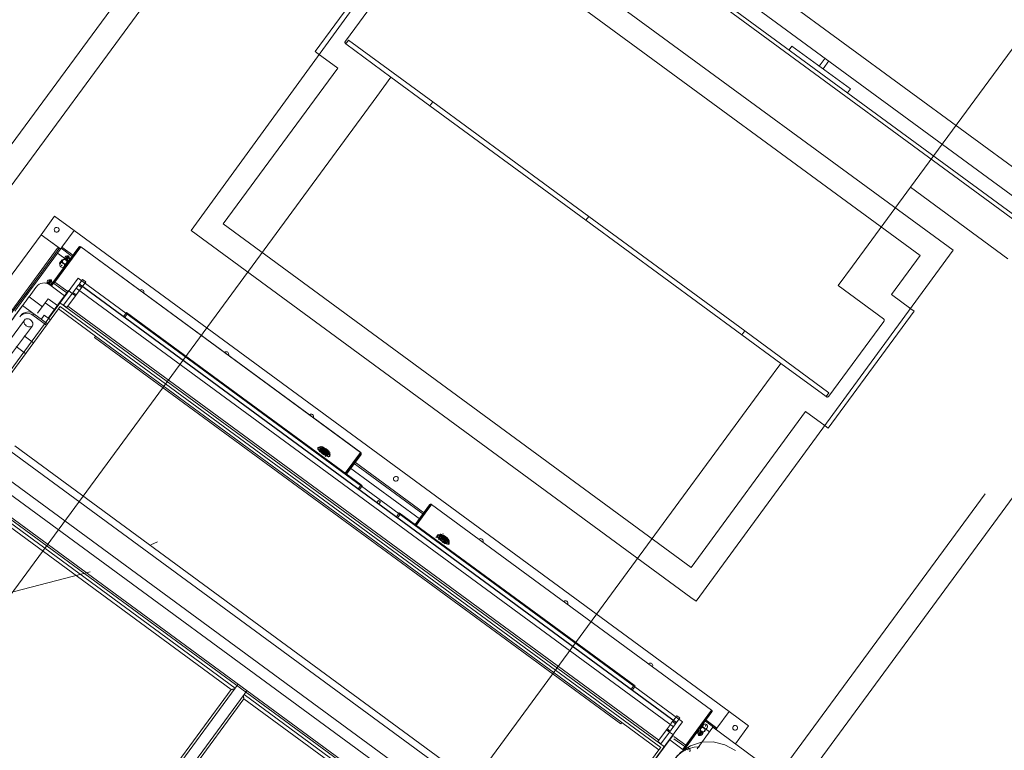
# Model space of a CAD drawing. Header units: metres. Extents: x 135583 to 135939, y 457896 to 458258.
# Tile 303 of 599: x 135798.21 to 135800.24, y 457933.34 to 457934.85. Entities that reach past the tile are written whole.
import ezdxf

# ---------------------------------------------------------------- set-up
doc = ezdxf.new("R2010")
doc.units = ezdxf.units.M
doc.linetypes.add('Hidden', pattern=[4, 2, -2])
doc.layers.add('NIEUWE INSTALLATIE', color=250, linetype='Continuous', lineweight=0)

msp = doc.modelspace()

# ---------------------------------------------------------------- linework, layer by layer
at = {"layer": 'NIEUWE INSTALLATIE'}
for p, q in [((135804.6772, 457931.3037), (135797.5223, 457936.5603)), ((135797.4937, 457936.5213), (135804.6097, 457931.2933)), ((135797.4712, 457936.4907), (135804.5565, 457931.2852)), ((135804.5677, 457931.2869), (135797.4759, 457936.4971)), ((135799.0888, 457935.1456), (135798.5612, 457934.4187)), ((135800.136, 457934.3784), (135799.0888, 457935.1456)), ((135799.8025, 457934.8003), (135799.7966, 457934.7922)), ((135799.9234, 457934.7115), (135799.8025, 457934.8003)), ((135799.8711, 457934.7754), (135799.8589, 457934.7588)), ((135799.867, 457934.7529), (135799.8791, 457934.7694)), ((135799.8589, 457934.7588), (135799.867, 457934.7529)), ((135799.9175, 457934.7034), (135799.9234, 457934.7115)), ((135798.2506, 457934.4101), (135798.2787, 457934.4483)), ((135798.2787, 457934.4483), (135798.319, 457934.4187)), ((135798.0534, 457934.1416), (135798.2506, 457934.4101)), ((135798.2909, 457934.3805), (135798.2506, 457934.4101)), ((135798.2506, 457934.4101), (135798.2861, 457934.3841)), ((135798.2937, 457934.3843), (135798.319, 457934.4187)), ((135798.319, 457934.4187), (135798.2937, 457934.3843)), ((135798.319, 457934.4187), (135799.6729, 457933.424)), ((135798.5612, 457934.4187), (135799.5939, 457933.6599)), ((135798.1377, 457934.1821), (135798.2861, 457934.3841)), ((135798.3285, 457934.3843), (135798.275, 457934.3115)), ((135798.2766, 457934.3104), (135798.3301, 457934.3832)), ((135798.3326, 457934.3849), (135798.2792, 457934.3122)), ((135798.2876, 457934.3811), (135798.2805, 457934.3714)), ((135798.2846, 457934.3719), (135798.292, 457934.3819)), ((135798.2926, 457934.3828), (135798.292, 457934.3819)), ((135798.3148, 457934.3652), (135798.292, 457934.3819)), ((135798.2937, 457934.3843), (135798.3184, 457934.3661)), ((135798.3178, 457934.3652), (135798.3308, 457934.3829)), ((135798.3301, 457934.3832), (135798.3285, 457934.3843)), ((135798.9113, 457933.9598), (135798.3326, 457934.385)), ((135798.9112, 457933.9597), (135798.3326, 457934.3849)), ((135798.2805, 457934.3714), (135798.2306, 457934.3034)), ((135798.2347, 457934.304), (135798.2846, 457934.3719)), ((135798.3096, 457934.3536), (135798.2846, 457934.3719)), ((135798.2846, 457934.3719), (135798.3096, 457934.3536)), ((135798.3056, 457934.366), (135798.3006, 457934.3593)), ((135798.3081, 457934.3664), (135798.3032, 457934.3596)), ((135798.3086, 457934.3638), (135798.3036, 457934.3571)), ((135798.3081, 457934.3664), (135798.3056, 457934.366)), ((135798.3086, 457934.3638), (135798.3081, 457934.3664)), ((135798.3147, 457934.3656), (135798.3163, 457934.3644)), ((135799.6046, 457933.6521), (135800.136, 457934.3784)), ((135798.289, 457934.3513), (135798.2939, 457934.358)), ((135798.289, 457934.3513), (135798.2916, 457934.3516)), ((135798.2894, 457934.3487), (135798.289, 457934.3513)), ((135798.2894, 457934.3487), (135798.2916, 457934.3516)), ((135798.2916, 457934.3516), (135798.2965, 457934.3584)), ((135798.2939, 457934.358), (135798.2965, 457934.3584)), ((135798.2944, 457934.3555), (135798.2939, 457934.358)), ((135798.2955, 457934.3575), (135798.2952, 457934.3571)), ((135798.3032, 457934.3596), (135798.3006, 457934.3593)), ((135798.3031, 457934.3513), (135798.3034, 457934.3517)), ((135798.3036, 457934.3571), (135798.3032, 457934.3596)), ((135798.2306, 457934.3034), (135798.2216, 457934.2912)), ((135798.2257, 457934.2816), (135798.2399, 457934.3009)), ((135798.2261, 457934.2923), (135798.2347, 457934.304)), ((135798.2409, 457934.3023), (135798.2399, 457934.3009)), ((135798.2693, 457934.3166), (135798.2644, 457934.3099)), ((135798.2669, 457934.3103), (135798.2644, 457934.3099)), ((135798.2719, 457934.317), (135798.2669, 457934.3103)), ((135798.2723, 457934.3144), (135798.2674, 457934.3077)), ((135798.2687, 457934.3063), (135798.2993, 457934.2839)), ((135798.2719, 457934.317), (135798.2693, 457934.3166)), ((135798.275, 457934.3115), (135798.2703, 457934.3051)), ((135798.2723, 457934.3144), (135798.2719, 457934.317)), ((135798.2719, 457934.3039), (135798.2766, 457934.3104)), ((135798.275, 457934.3115), (135798.2766, 457934.3104)), ((135798.2768, 457934.3094), (135798.2766, 457934.3091)), ((135798.2768, 457934.3094), (135798.3036, 457934.2897)), ((135798.2792, 457934.3122), (135798.3058, 457934.2926)), ((135798.3429, 457934.3128), (135798.3215, 457934.2836)), ((135798.3341, 457934.3007), (135798.3276, 457934.3055)), ((135799.5637, 457933.4004), (135798.3291, 457934.3075)), ((135799.5643, 457933.4013), (135798.3297, 457934.3083)), ((135798.3429, 457934.3128), (135798.3365, 457934.3176)), ((135798.2216, 457934.2912), (135798.1904, 457934.2488)), ((135798.1964, 457934.2518), (135798.2226, 457934.2876)), ((135798.2257, 457934.2816), (135798.2535, 457934.2611)), ((135798.307, 457934.2943), (135798.2888, 457934.2695)), ((135798.3151, 457934.2884), (135798.2973, 457934.2642)), ((135798.3215, 457934.2836), (135798.3037, 457934.2595)), ((135798.307, 457934.2943), (135798.3151, 457934.2884)), ((135798.3215, 457934.2836), (135798.3151, 457934.2884)), ((135798.323, 457934.2856), (135798.3165, 457934.2903)), ((135798.323, 457934.2992), (135799.5576, 457933.3921)), ((135798.1886, 457934.2311), (135798.2123, 457934.2634)), ((135798.2123, 457934.2634), (135798.2338, 457934.2476)), ((135798.2436, 457934.2476), (135798.2594, 457934.2692)), ((135798.2594, 457934.2692), (135798.2655, 457934.2775)), ((135798.2783, 457934.2553), (135798.2594, 457934.2692)), ((135798.2654, 457934.2377), (135798.2888, 457934.2695)), ((135798.2655, 457934.2775), (135798.2845, 457934.2636)), ((135798.2902, 457934.2613), (135798.2866, 457934.2564)), ((135798.2888, 457934.2695), (135799.5395, 457933.3506)), ((135798.2902, 457934.2613), (135799.5313, 457933.3495)), ((135798.2973, 457934.2642), (135798.3037, 457934.2595)), ((135798.3058, 457934.2622), (135799.5275, 457933.3646)), ((135798.2866, 457934.2564), (135798.1153, 457934.0232)), ((135798.2337, 457934.2435), (135798.2357, 457934.2462)), ((135798.2619, 457934.2228), (135798.2337, 457934.2435)), ((135798.2639, 457934.2255), (135798.2357, 457934.2462)), ((135798.251, 457934.235), (135798.2573, 457934.2436)), ((135798.2702, 457934.2341), (135798.2573, 457934.2436)), ((135798.2866, 457934.2564), (135798.3631, 457934.2001)), ((135798.427, 457934.249), (135798.4212, 457934.2411)), ((135798.4293, 457934.2471), (135798.4236, 457934.2394)), ((135798.9145, 457933.8908), (135798.427, 457934.249)), ((135798.912, 457933.8925), (135798.4293, 457934.2471)), ((135798.2165, 457934.2336), (135798.1737, 457934.1754)), ((135798.1898, 457934.1635), (135798.2327, 457934.2218)), ((135798.2352, 457934.1864), (135798.2155, 457934.2008)), ((135798.3631, 457934.2001), (135798.3611, 457934.1974)), ((135799.4512, 457933.4009), (135798.3632, 457934.2002)), ((135798.2188, 457934.1642), (135798.1992, 457934.1786)), ((135798.3611, 457934.1974), (135799.4491, 457933.3981)), ((135799.2908, 457933.0898), (135798.1142, 457933.9542)), ((135798.188, 457933.9618), (135799.276, 457933.1625)), ((135799.2843, 457933.1738), (135798.1964, 457933.9731)), ((135798.823, 457933.9698), (135798.8225, 457933.969)), ((135798.8292, 457933.9719), (135798.8236, 457933.9702)), ((135798.8276, 457933.9639), (135798.8253, 457933.9608)), ((135798.8258, 457933.9651), (135798.8272, 457933.9669)), ((135798.8368, 457933.9554), (135798.8294, 457933.9609)), ((135798.8298, 457933.9612), (135798.8308, 457933.9626)), ((135798.8305, 457933.9613), (135798.8333, 457933.9652)), ((135798.8337, 457933.9648), (135798.8308, 457933.9609)), ((135798.8312, 457933.9632), (135798.8323, 457933.9648)), ((135798.8385, 457933.9578), (135798.8312, 457933.9632)), ((135798.8323, 457933.9648), (135798.8325, 457933.9647)), ((135798.8395, 457933.9595), (135798.8325, 457933.9646)), ((135798.8333, 457933.9652), (135798.8344, 457933.9666)), ((135798.8337, 457933.9649), (135798.834, 457933.9653)), ((135798.8393, 457933.9607), (135798.8337, 457933.9648)), ((135798.834, 457933.9653), (135798.8338, 457933.965)), ((135798.834, 457933.9653), (135798.8351, 457933.9667)), ((135798.8397, 457933.9612), (135798.834, 457933.9653)), ((135798.8348, 457933.9664), (135798.8405, 457933.9623)), ((135798.8351, 457933.9667), (135798.8407, 457933.9626)), ((135798.8364, 457933.9568), (135798.8393, 457933.9607)), ((135798.8398, 457933.9605), (135798.8369, 457933.9566)), ((135798.8381, 457933.9573), (135798.837, 457933.9559)), ((135798.838, 457933.9515), (135798.8403, 457933.9546)), ((135798.8385, 457933.9578), (135798.8397, 457933.9594)), ((135798.8397, 457933.9612), (135798.8393, 457933.9607)), ((135798.8395, 457933.9609), (135798.8395, 457933.9608)), ((135798.8395, 457933.9595), (135798.8397, 457933.9594)), ((135798.8407, 457933.9626), (135798.8397, 457933.9612)), ((135798.8408, 457933.9619), (135798.8398, 457933.9605)), ((135798.8433, 457933.9551), (135798.8419, 457933.9533)), ((135798.8471, 457933.9641), (135798.8465, 457933.9645)), ((135798.8474, 457933.9527), (135798.8474, 457933.9585)), ((135798.8795, 457933.9165), (135798.9112, 457933.9597)), ((135798.9103, 457933.9569), (135798.8803, 457933.9159)), ((135798.8819, 457933.9148), (135798.912, 457933.9557)), ((135798.8961, 457933.9387), (135798.9099, 457933.9574)), ((135798.912, 457933.9557), (135798.9103, 457933.9569)), ((135799.2775, 457933.0716), (135798.1009, 457933.936)), ((135798.8294, 457933.9406), (135798.8294, 457933.9406)), ((135798.8466, 457933.9512), (135798.8472, 457933.952)), ((135799.0423, 457933.8307), (135798.8956, 457933.9385)), ((135798.8982, 457933.9369), (135798.8966, 457933.9381)), ((135798.8975, 457933.9406), (135799.0437, 457933.8332)), ((135799.0349, 457933.8207), (135798.8882, 457933.9285)), ((135798.8882, 457933.9285), (135799.0349, 457933.8207)), ((135798.652, 457933.4722), (135798.0754, 457933.8959)), ((135798.0766, 457933.903), (135799.2532, 457933.0385)), ((135799.2554, 457933.0416), (135798.0788, 457933.906)), ((135798.9063, 457933.8847), (135798.912, 457933.8925)), ((135798.6438, 457933.4695), (135798.0753, 457933.8872)), ((135798.9088, 457933.8829), (135798.9145, 457933.8908)), ((135798.9453, 457933.8567), (135798.9478, 457933.8601)), ((135798.9519, 457933.8572), (135798.9478, 457933.8601)), ((135798.9519, 457933.8572), (135798.9494, 457933.8538)), ((135799.0579, 457933.852), (135799.0261, 457933.8088)), ((135799.6366, 457933.4269), (135799.0579, 457933.8521)), ((135799.6365, 457933.4269), (135799.0579, 457933.852)), ((135798.9911, 457933.8345), (135798.9853, 457933.8267)), ((135798.9934, 457933.8327), (135798.9877, 457933.8249)), ((135799.4786, 457933.4763), (135798.9911, 457933.8345)), ((135799.4762, 457933.478), (135798.9934, 457933.8327)), ((135799.0538, 457933.8515), (135799.0237, 457933.8106)), ((135799.0253, 457933.8094), (135799.0554, 457933.8503)), ((135799.04, 457933.8327), (135799.0416, 457933.8315)), ((135799.0423, 457933.8313), (135799.0561, 457933.85)), ((135799.0554, 457933.8503), (135799.0538, 457933.8515)), ((135799.0758, 457933.7907), (135799.0702, 457933.789)), ((135799.0818, 457933.7917), (135799.0812, 457933.7921)), ((135798.4911, 457933.7751), (135798.4776, 457933.7688)), ((135799.0696, 457933.7886), (135799.0691, 457933.7878)), ((135799.0742, 457933.7828), (135799.0719, 457933.7796)), ((135799.0724, 457933.784), (135799.0738, 457933.7858)), ((135799.0834, 457933.7743), (135799.076, 457933.7797)), ((135799.0764, 457933.7801), (135799.0774, 457933.7814)), ((135799.0771, 457933.7801), (135799.0799, 457933.7841)), ((135799.0803, 457933.7837), (135799.0774, 457933.7798)), ((135799.0778, 457933.7821), (135799.0789, 457933.7836)), ((135799.0851, 457933.7766), (135799.0778, 457933.7821)), ((135799.0789, 457933.7836), (135799.0791, 457933.7835)), ((135799.0861, 457933.7783), (135799.0791, 457933.7835)), ((135799.0799, 457933.7841), (135799.081, 457933.7854)), ((135799.0803, 457933.7837), (135799.0806, 457933.7841)), ((135799.0859, 457933.7795), (135799.0803, 457933.7837)), ((135799.0806, 457933.7841), (135799.0817, 457933.7855)), ((135799.0863, 457933.78), (135799.0806, 457933.7841)), ((135799.0816, 457933.7854), (135799.0813, 457933.7854)), ((135799.0814, 457933.7852), (135799.0871, 457933.7811)), ((135799.0817, 457933.7855), (135799.0873, 457933.7814)), ((135799.083, 457933.7756), (135799.0859, 457933.7795)), ((135799.0832, 457933.7775), (135799.084, 457933.7769)), ((135799.0864, 457933.7793), (135799.0835, 457933.7754)), ((135799.0847, 457933.7761), (135799.0836, 457933.7747)), ((135799.0838, 457933.7775), (135799.0842, 457933.7772)), ((135799.0846, 457933.7703), (135799.0869, 457933.7734)), ((135799.0851, 457933.7766), (135799.0863, 457933.7782)), ((135799.0854, 457933.7775), (135799.0861, 457933.7783)), ((135799.0863, 457933.78), (135799.0859, 457933.7796)), ((135799.0861, 457933.7783), (135799.0863, 457933.7782)), ((135799.0873, 457933.7814), (135799.0863, 457933.78)), ((135799.0874, 457933.7807), (135799.0864, 457933.7793)), ((135799.0889, 457933.7805), (135799.088, 457933.7812)), ((135799.0899, 457933.7739), (135799.0885, 457933.7721)), ((135799.0932, 457933.7701), (135799.0938, 457933.7708)), ((135799.094, 457933.7715), (135799.094, 457933.7773)), ((135799.5939, 457933.6599), (135799.6046, 457933.6521)), ((135798.2139, 457932.8843), (135798.6438, 457933.4695)), ((135798.2183, 457932.8818), (135798.652, 457933.4722)), ((135798.658, 457933.4804), (135798.652, 457933.4722)), ((135798.6701, 457933.4589), (135798.6762, 457933.4671)), ((135799.4705, 457933.4703), (135799.4762, 457933.478)), ((135799.4729, 457933.4685), (135799.4786, 457933.4763)), ((135798.6701, 457933.4589), (135798.2364, 457932.8685)), ((135798.67, 457933.4503), (135798.2401, 457932.8651)), ((135799.2386, 457933.0326), (135798.67, 457933.4503)), ((135799.2468, 457933.0353), (135798.6701, 457933.4589)), ((135799.5831, 457933.3542), (135799.6365, 457933.4269)), ((135799.6214, 457933.4058), (135799.6352, 457933.4246)), ((135799.5711, 457933.4105), (135799.5497, 457933.3813)), ((135799.5711, 457933.4105), (135799.5647, 457933.4152)), ((135799.6356, 457933.424), (135799.5822, 457933.3512)), ((135799.5838, 457933.35), (135799.6373, 457933.4228)), ((135799.6459, 457933.3873), (135799.6209, 457933.4056)), ((135799.6235, 457933.4041), (135799.6219, 457933.4053)), ((135799.6228, 457933.4078), (135799.6476, 457933.3896)), ((135799.6373, 457933.4228), (135799.6356, 457933.424)), ((135799.6729, 457933.424), (135799.6476, 457933.3896)), ((135799.6476, 457933.3896), (135799.6729, 457933.424)), ((135799.6729, 457933.424), (135799.7131, 457933.3944)), ((135799.4491, 457933.3981), (135799.4511, 457933.4008)), ((135799.4511, 457933.4008), (135799.4512, 457933.4009)), ((135799.4511, 457933.4008), (135799.5276, 457933.3446)), ((135799.5432, 457933.386), (135799.5255, 457933.3619)), ((135799.5497, 457933.3813), (135799.5432, 457933.386)), ((135799.5511, 457933.3833), (135799.5447, 457933.388)), ((135799.5622, 457933.3984), (135799.5558, 457933.4031)), ((135799.6065, 457933.3469), (135799.639, 457933.3913)), ((135799.6159, 457933.3906), (135799.6133, 457933.3902)), ((135799.6133, 457933.3902), (135799.6137, 457933.3877)), ((135799.6322, 457933.3819), (135799.6135, 457933.3956)), ((135799.6135, 457933.3956), (135799.6322, 457933.3819)), ((135799.6159, 457933.3906), (135799.6137, 457933.3877)), ((135799.6146, 457933.3893), (135799.6143, 457933.3889)), ((135799.6208, 457933.3973), (135799.6159, 457933.3906)), ((135799.6208, 457933.3973), (135799.6182, 457933.3969)), ((135799.6182, 457933.3969), (135799.6187, 457933.3944)), ((135799.639, 457933.3913), (135799.7454, 457933.3131)), ((135799.6476, 457933.3896), (135799.6459, 457933.3873)), ((135799.6459, 457933.3873), (135799.6465, 457933.3881)), ((135799.7131, 457933.3944), (135799.6857, 457933.357)), ((135799.5319, 457933.3571), (135799.5497, 457933.3813)), ((135799.5578, 457933.3755), (135799.5395, 457933.3506)), ((135799.5497, 457933.3814), (135799.5578, 457933.3755)), ((135799.5501, 457933.365), (135799.5807, 457933.3425)), ((135799.5588, 457933.3721), (135799.5831, 457933.3542)), ((135799.5588, 457933.3676), (135799.5812, 457933.3511)), ((135799.6092, 457933.3767), (135799.6141, 457933.3834)), ((135799.6096, 457933.3742), (135799.6092, 457933.3767)), ((135799.6096, 457933.3742), (135799.6145, 457933.3809)), ((135799.6121, 457933.3745), (135799.6096, 457933.3742)), ((135799.6121, 457933.3745), (135799.6171, 457933.3812)), ((135799.6145, 457933.3809), (135799.6141, 457933.3834)), ((135799.6171, 457933.3812), (135799.6145, 457933.3809)), ((135799.6222, 457933.3831), (135799.6225, 457933.3835)), ((135799.5276, 457933.3446), (135799.3563, 457933.1114)), ((135799.5395, 457933.3506), (135799.5161, 457933.3188)), ((135799.5255, 457933.3619), (135799.5319, 457933.3571)), ((135799.5313, 457933.3495), (135799.5276, 457933.3446)), ((135799.5812, 457933.3511), (135799.5769, 457933.3452)), ((135799.5774, 457933.3448), (135799.5822, 457933.3512)), ((135799.5838, 457933.35), (135799.5791, 457933.3436)), ((135799.5845, 457933.3479), (135799.582, 457933.3476)), ((135799.582, 457933.3476), (135799.5824, 457933.345)), ((135799.5822, 457933.3512), (135799.5838, 457933.35))]:
    msp.add_line(p, q, dxfattribs=at)
at = {"layer": 'NIEUWE INSTALLATIE', "linetype": 'Hidden'}
for p, q in [((135800.0477, 457934.5084), (135801.3424, 457936.2707)), ((135800.0477, 457934.5084), (135801.3424, 457936.2707)), ((135797.3658, 457933.4759), (135798.72, 457935.3192)), ((135797.3658, 457933.4759), (135798.72, 457935.3192)), ((135798.7899, 457935.3299), (135797.4061, 457933.4463)), ((135798.7899, 457935.3299), (135797.4061, 457933.4463)), ((135800.0676, 457934.3667), (135799.1005, 457935.0771)), ((135800.0676, 457934.3667), (135799.1005, 457935.0771)), ((135798.817, 457934.7891), (135798.9946, 457935.0309)), ((135798.817, 457934.7891), (135798.9946, 457935.0309)), ((135798.9932, 457934.9649), (135798.8796, 457934.8101)), ((135798.9932, 457934.9649), (135798.8796, 457934.8101)), ((135798.8804, 457934.8046), (135798.8863, 457934.8126)), ((135798.8804, 457934.8046), (135798.8863, 457934.8126)), ((135798.8863, 457934.8126), (135799.0604, 457934.6847)), ((135798.8863, 457934.8126), (135799.0604, 457934.6847)), ((135798.8234, 457934.7844), (135798.817, 457934.7891)), ((135798.8234, 457934.7844), (135798.817, 457934.7891)), ((135798.8804, 457934.8046), (135798.9739, 457934.7359)), ((135798.8804, 457934.8046), (135798.9739, 457934.7359)), ((135798.8234, 457934.7844), (135798.8637, 457934.7548)), ((135798.8234, 457934.7844), (135798.8637, 457934.7548)), ((135798.8637, 457934.7548), (135798.6269, 457934.4324)), ((135798.8637, 457934.7548), (135798.6269, 457934.4324)), ((135798.9739, 457934.7359), (135798.9443, 457934.6956)), ((135798.9739, 457934.7359), (135798.9443, 457934.6956)), ((135799.0545, 457934.6767), (135798.9739, 457934.7358)), ((135799.0545, 457934.6767), (135798.9739, 457934.7358)), ((135798.9443, 457934.6956), (135798.05, 457933.4783)), ((135798.9443, 457934.6956), (135798.05, 457933.4783)), ((135799.0604, 457934.6847), (135799.0545, 457934.6767)), ((135799.0604, 457934.6847), (135799.0545, 457934.6767)), ((135799.3769, 457934.4398), (135799.0545, 457934.6767)), ((135799.3769, 457934.4398), (135799.0545, 457934.6767)), ((135799.0604, 457934.6847), (135799.3828, 457934.4479)), ((135799.0604, 457934.6847), (135799.3828, 457934.4479)), ((135799.9278, 457934.3453), (135800.0477, 457934.5084)), ((135799.9278, 457934.3453), (135800.0477, 457934.5084)), ((135800.2491, 457934.3604), (135800.0477, 457934.5084)), ((135800.2491, 457934.3604), (135800.0477, 457934.5084)), ((135799.3828, 457934.4479), (135799.3769, 457934.4398)), ((135799.3828, 457934.4479), (135799.3769, 457934.4398)), ((135799.3828, 457934.4479), (135799.7051, 457934.2111)), ((135799.3828, 457934.4479), (135799.7051, 457934.2111)), ((135798.6269, 457934.4324), (135799.594, 457933.7219)), ((135798.6269, 457934.4324), (135799.594, 457933.7219)), ((135799.6992, 457934.203), (135799.3769, 457934.4398)), ((135799.6992, 457934.203), (135799.3769, 457934.4398)), ((135800.0084, 457934.2861), (135800.0676, 457934.3667)), ((135800.0084, 457934.2861), (135800.0676, 457934.3667)), ((135799.8982, 457934.305), (135799.9278, 457934.3453)), ((135799.8982, 457934.305), (135799.9278, 457934.3453)), ((135797.6431, 457933.389), (135798.3275, 457934.3204)), ((135797.6431, 457933.389), (135798.3275, 457934.3204)), ((135798.3275, 457934.3204), (135799.5766, 457933.4027)), ((135798.3275, 457934.3204), (135799.5766, 457933.4027)), ((135799.9917, 457934.2363), (135799.8982, 457934.305)), ((135799.9917, 457934.2363), (135799.8982, 457934.305)), ((135800.0487, 457934.2565), (135800.0084, 457934.2861)), ((135800.0487, 457934.2565), (135800.0084, 457934.2861)), ((135800.0551, 457934.2517), (135799.8775, 457934.01)), ((135800.0551, 457934.2517), (135799.8775, 457934.01)), ((135800.0487, 457934.2565), (135800.0551, 457934.2517)), ((135800.0487, 457934.2565), (135800.0551, 457934.2517)), ((135799.8789, 457934.076), (135799.9925, 457934.2307)), ((135799.8789, 457934.076), (135799.9925, 457934.2307)), ((135799.7051, 457934.2111), (135799.6992, 457934.203)), ((135799.7051, 457934.2111), (135799.6992, 457934.203)), ((135799.7798, 457934.1438), (135799.6992, 457934.203)), ((135799.7798, 457934.1438), (135799.6992, 457934.203)), ((135799.7051, 457934.2111), (135799.8792, 457934.0832)), ((135799.7051, 457934.2111), (135799.8792, 457934.0832)), ((135799.0178, 457932.2622), (135800.4017, 457934.1458)), ((135799.0178, 457932.2622), (135800.4017, 457934.1458)), ((135799.7502, 457934.1035), (135799.7798, 457934.1438)), ((135799.7502, 457934.1035), (135799.7798, 457934.1438)), ((135799.7798, 457934.1438), (135799.8733, 457934.0751)), ((135799.7798, 457934.1438), (135799.8733, 457934.0751)), ((135798.8559, 457932.8862), (135799.7502, 457934.1035)), ((135798.8559, 457932.8862), (135799.7502, 457934.1035)), ((135800.4124, 457934.0759), (135799.0581, 457932.2326)), ((135800.4124, 457934.0759), (135799.0581, 457932.2326)), ((135799.8792, 457934.0832), (135799.8733, 457934.0751)), ((135799.8792, 457934.0832), (135799.8733, 457934.0751)), ((135799.594, 457933.7219), (135799.8308, 457934.0443)), ((135799.594, 457933.7219), (135799.8308, 457934.0443)), ((135799.8308, 457934.0443), (135799.8711, 457934.0147)), ((135799.8308, 457934.0443), (135799.8711, 457934.0147)), ((135799.8775, 457934.01), (135799.8711, 457934.0147)), ((135799.8775, 457934.01), (135799.8711, 457934.0147)), ((135799.5766, 457933.4027), (135798.8922, 457932.4713)), ((135799.5766, 457933.4027), (135798.8922, 457932.4713))]:
    msp.add_line(p, q, dxfattribs=at)
at = {"layer": 'NIEUWE INSTALLATIE', "flags": 128}
for points in [[(135798.3056, 457934.366), (135798.3065, 457934.3657), (135798.3073, 457934.3652)], [(135798.3073, 457934.3652), (135798.308, 457934.3645), (135798.3086, 457934.3638)], [(135798.2902, 457934.3504), (135798.2897, 457934.3496), (135798.2894, 457934.3487)], [(135798.2916, 457934.3516), (135798.2908, 457934.3511), (135798.2902, 457934.3504)], [(135798.2693, 457934.3166), (135798.2702, 457934.3163), (135798.271, 457934.3158)], [(135798.271, 457934.3158), (135798.2717, 457934.3152), (135798.2723, 457934.3144)], [(135798.8338, 457933.965), (135798.8337, 457933.965), (135798.8334, 457933.9651)], [(135798.8334, 457933.9651), (135798.8335, 457933.965), (135798.8335, 457933.965), (135798.8336, 457933.9649), (135798.8336, 457933.9649), (135798.8337, 457933.9648)], [(135798.8337, 457933.9648), (135798.8337, 457933.9649), (135798.8338, 457933.965)], [(135798.8397, 457933.9612), (135798.8398, 457933.961), (135798.8399, 457933.9607)], [(135799.0817, 457933.7855), (135799.0814, 457933.7856), (135799.0811, 457933.7856)], [(135799.0873, 457933.7809), (135799.0873, 457933.7809), (135799.0873, 457933.781), (135799.0872, 457933.781), (135799.0871, 457933.781), (135799.0871, 457933.7811)], [(135798.3521, 457933.7125), (135797.2885, 457933.436), (135797.1619, 457933.6522)], [(135799.6187, 457933.3944), (135799.619, 457933.3953), (135799.6194, 457933.396)], [(135799.6194, 457933.396), (135799.6201, 457933.3967), (135799.6208, 457933.3973)], [(135799.6092, 457933.3767), (135799.6097, 457933.376), (135799.6104, 457933.3754)], [(135799.6104, 457933.3754), (135799.6113, 457933.3749), (135799.6121, 457933.3745)], [(135799.6857, 457933.3433), (135799.6639, 457933.3552), (135799.64, 457933.3611), (135799.6157, 457933.3603), (135799.5929, 457933.353), (135799.5732, 457933.34), (135799.5613, 457933.3269)], [(135799.5824, 457933.345), (135799.5827, 457933.3459), (135799.5832, 457933.3467)], [(135799.5832, 457933.3467), (135799.5838, 457933.3474), (135799.5845, 457933.3479)]]:
    msp.add_lwpolyline(points, dxfattribs=at)
at = {"layer": 'NIEUWE INSTALLATIE', "linetype": 'Hidden'}
for centre, major_axis, start_param, end_param in [((135798.8828, 457934.8078), (-0.00184, 0.00355), 0.721975, 2.030972), ((135798.8828, 457934.8078), (-0.00184, 0.00355), 0.721975, 2.030972), ((135798.8828, 457934.8078), (0.00093, 0.00389), 1.17141, 2.742206), ((135798.8828, 457934.8078), (0.00093, 0.00389), 1.17141, 2.742206), ((135799.9893, 457934.2331), (-0.00335, 0.00219), 3.348379, 4.657376), ((135799.9893, 457934.2331), (-0.0003, 0.00399), 4.002878, 5.573674), ((135799.9893, 457934.2331), (-0.00335, 0.00219), 3.348379, 4.657376), ((135799.9893, 457934.2331), (-0.0003, 0.00399), 4.002878, 5.573674), ((135799.8756, 457934.0783), (0.00125, 0.0038), 2.82478, 4.395577), ((135799.8756, 457934.0783), (0.00125, 0.0038), 2.82478, 4.395577), ((135799.8756, 457934.0783), (0.00219, 0.00335), 3.348379, 4.395577), ((135799.8756, 457934.0783), (0.00219, 0.00335), 3.348379, 4.395577)]:
    msp.add_ellipse(centre, major_axis=major_axis, ratio=1, start_param=start_param, end_param=end_param, dxfattribs=at)
at = {"layer": 'NIEUWE INSTALLATIE'}
for centre, major_axis, ratio, start_param, end_param in [((135798.2829, 457934.4203), (-0.00445, 0.00228), 1, 4.55151, 7.693103), ((135798.2829, 457934.4203), (0.00296, 0.00403), 1, 3.141593, 6.283185), ((135798.2937, 457934.3843), (-0.00178, -0.00242), 0.000001, 0.247609, 4.712389), ((135798.3044, 457934.3613), (-0.00403, 0.00296), 0.969501, 0, 1.570796), ((135798.3044, 457934.3613), (-0.00403, 0.00296), 0.969501, 4.712389, 6.283185), ((135798.3051, 457934.3623), (-0.000403, 0.000296), 0.969501, 4.712389, 7.853981), ((135798.3051, 457934.3623), (-0.000403, 0.000296), 0.969501, 1.570796, 4.712389), ((135798.3044, 457934.3613), (-0.00403, 0.00296), 0.969501, 3.141593, 4.712389), ((135798.2942, 457934.3474), (-0.00403, 0.00296), 0.969501, 6.283185, 7.853982), ((135798.2942, 457934.3474), (-0.00403, 0.00296), 0.969501, 1.570796, 3.141593), ((135798.2992, 457934.3542), (-0.00403, 0.00296), 0.969501, 0.380744, 3.141592), ((135798.2995, 457934.3546), (-0.00403, 0.00296), 0.969501, 5.093133, 7.853981), ((135798.2992, 457934.3542), (-0.00395, 0.0029), 0.969501, 5.497787, 8.63938), ((135798.2995, 457934.3546), (-0.00395, 0.0029), 0.969501, 5.497787, 8.63938), ((135798.2992, 457934.3542), (-0.00403, 0.00296), 0.969501, 3.141593, 5.902441), ((135798.2995, 457934.3546), (-0.00403, 0.00296), 0.969501, 1.570796, 4.331644), ((135798.2942, 457934.3474), (-0.00403, 0.00296), 0.969501, 3.141593, 4.712389), ((135798.2992, 457934.3542), (-0.00395, 0.0029), 0.969501, 2.356194, 5.497787), ((135798.2995, 457934.3546), (-0.00395, 0.0029), 0.969501, 2.356194, 5.497787), ((135798.3044, 457934.3613), (-0.00403, 0.00296), 0.969501, 1.570796, 3.141593), ((135798.257, 457934.2905), (-0.0161, 0.0118), 0.984808, 4.712389, 6.283185), ((135798.2629, 457934.3048), (-0.00403, 0.00296), 0.969501, 4.522017, 5.902441), ((135798.2681, 457934.3119), (-0.00403, 0.00296), 0.969501, 6.283185, 7.461282), ((135798.2681, 457934.3119), (-0.00403, 0.00296), 0.969501, 4.712389, 6.283185), ((135798.2689, 457934.3129), (-0.000403, 0.000296), 0.969501, 4.712389, 7.853981), ((135798.2689, 457934.3129), (-0.000403, 0.000296), 0.969501, 1.570796, 4.712389), ((135798.2681, 457934.3119), (-0.00403, 0.00296), 0.969501, 2.356195, 3.141593), ((135798.2681, 457934.3119), (-0.00403, 0.00296), 0.969501, 3.141593, 4.712389), ((135798.3158, 457934.2893), (-0.0207, -0.0282), 0.000001, 1.535725, 3.874997), ((135798.2232, 457934.2782), (0.0142, 0.0193), 0.000001, 1.398863, 3.141593), ((135798.2226, 457934.2876), (0.00355, 0.00484), 0.000001, 0, 5.562132), ((135798.4582, 457934.2915), (-0.0046, 0.00196), 1, 4.480557, 5.7928), ((135798.4582, 457934.2915), (-0.00371, 0.00336), 1, 3.502694, 4.814937), ((135798.1995, 457934.2459), (0.0142, 0.0193), 0.000001, 3.926991, 9.424778), ((135798.2226, 457934.2283), (-0.0161, 0.0118), 0.939693, 4.712389, 6.283185), ((135798.2246, 457934.2311), (-0.0161, 0.0118), 0.939693, 4.712389, 6.283185), ((135798.2246, 457934.2277), (-0.00806, 0.00592), 0.766044, 4.712389, 7.853982), ((135798.2246, 457934.2277), (-0.00806, 0.00592), 0.766044, 1.570796, 4.712389), ((135798.6335, 457934.1628), (-0.00403, 0.00296), 1, 4.712389, 6.024632), ((135798.6335, 457934.1628), (-0.00436, -0.00245), 1, 2.253651, 3.565893), ((135798.8088, 457934.034), (-0.00484, -0.00124), 1, 3.828297, 5.14054), ((135798.8088, 457934.034), (-0.005, 0.0002), 1, 2.807219, 4.119462), ((135798.8346, 457933.9601), (-0.0121, 0.0089), 0.245086, 4.712389, 7.853982), ((135798.8351, 457933.9609), (-0.0121, 0.0089), 0.245086, 0, 1.570796), ((135798.8351, 457933.9609), (-0.0121, 0.0089), 0.245086, 4.712389, 6.283185), ((135798.8346, 457933.9601), (-0.00886, 0.00651), 0.245086, 0.4297, 1.141097), ((135798.8346, 457933.9601), (-0.0087, 0.00639), 0.245086, 0.411138, 1.159658), ((135798.8334, 457933.9586), (-0.00886, 0.00651), 0.245086, 5.142089, 5.853486), ((135798.8327, 457933.9576), (-0.00878, 0.00645), 0.245086, 4.712389, 5.66774), ((135798.8339, 457933.9593), (-0.00637, 0.00468), 0.245086, 4.712389, 6.806784), ((135798.8346, 457933.9601), (-0.00886, 0.00651), 0.245086, 5.142089, 5.853486), ((135798.8346, 457933.9601), (-0.0087, 0.00639), 0.245086, 5.123527, 5.872047), ((135798.8327, 457933.9576), (-0.0109, 0.008), 0.245086, 5.025274, 5.37434), ((135798.838, 457933.9648), (-0.00927, 0.00681), 0.245086, 0, 3.141593), ((135798.838, 457933.9648), (-0.00927, 0.00681), 0.245086, 3.141593, 6.283185), ((135798.8301, 457933.9616), (-0.000403, 0.000296), 0.969501, 1.570798, 3.141594), ((135798.838, 457933.9648), (-0.00725, 0.00533), 0.245086, 4.712389, 7.853982), ((135798.8374, 457933.964), (-0.00645, 0.00474), 0.245086, 4.712389, 7.15585), ((135798.8309, 457933.961), (-0.000403, 0.000296), 0.245086, 0, 1.570796), ((135798.8311, 457933.963), (-0.000403, 0.000296), 0.969501, 1.570795, 3.141592), ((135798.8319, 457933.9624), (-0.000403, 0.000296), 0.245086, 4.712389, 6.283185), ((135798.8346, 457933.9601), (-0.0121, 0.0089), 0.245086, 1.570796, 4.712389), ((135798.8351, 457933.9609), (-0.0121, 0.0089), 0.245086, 1.570796, 3.141593), ((135798.8337, 457933.9649), (-0.000403, 0.000296), 0.969501, 4.712388, 6.283184), ((135798.8337, 457933.9649), (-0.000403, 0.000296), 0.245086, 6.283185, 7.068584), ((135798.8374, 457933.964), (-0.00645, 0.00474), 0.245086, 1.068661, 1.570796), ((135798.8327, 457933.9576), (-0.00878, 0.00645), 0.245086, 3.757038, 4.712389), ((135798.8348, 457933.9663), (-0.000403, 0.000296), 0.969501, 4.712389, 6.283185), ((135798.8348, 457933.9663), (-0.000403, 0.000296), 0.245086, 4.712389, 6.283185), ((135798.8339, 457933.9593), (-0.00637, 0.00468), 0.245086, 3.141593, 4.712389), ((135798.8327, 457933.9576), (-0.0109, 0.008), 0.245086, 3.978077, 4.676209), ((135798.8374, 457933.964), (-0.00645, 0.00474), 0.245086, 1.570796, 2.073389), ((135798.8346, 457933.9601), (-0.0087, 0.00639), 0.245086, 1.981934, 2.730455), ((135798.838, 457933.9648), (-0.00725, 0.00533), 0.245086, 1.570796, 4.712389), ((135798.8346, 457933.9601), (-0.00886, 0.00651), 0.245086, 2.000496, 2.711893), ((135798.8351, 457933.9609), (-0.0121, 0.0089), 0.245086, 3.141593, 4.712389), ((135798.8375, 457933.9583), (-0.000403, 0.000296), 0.245086, 3.141593, 4.712389), ((135798.8383, 457933.9577), (-0.000403, 0.000296), 0.969501, 0.000002, 1.570799), ((135798.8334, 457933.9586), (-0.00886, 0.00651), 0.245086, 3.571292, 4.282689), ((135798.8374, 457933.964), (-0.00645, 0.00474), 0.245086, 2.268928, 4.712389), ((135798.8394, 457933.9608), (-0.000403, 0.000296), 0.245086, 1.570796, 3.141593), ((135798.8346, 457933.9601), (-0.0087, 0.00639), 0.245086, 3.552731, 4.301251), ((135798.8346, 457933.9601), (-0.00886, 0.00651), 0.245086, 3.571292, 4.282689), ((135798.8394, 457933.9608), (-0.000403, 0.000296), 0.969501, 3.141591, 3.605238), ((135798.8404, 457933.9622), (-0.000403, 0.000296), 0.245087, 3.141593, 4.712389), ((135798.8404, 457933.9622), (-0.000403, 0.000296), 0.969501, 3.14159, 4.712387), ((135798.9841, 457933.9052), (-0.00494, -0.00076), 1, 3.926991, 7.068583), ((135798.9841, 457933.9052), (0.00296, 0.00403), 1, 3.141593, 6.283185), ((135799.0846, 457933.7836), (-0.00927, 0.00681), 0.245086, 3.141593, 6.283185), ((135799.0812, 457933.7789), (-0.0121, 0.0089), 0.245086, 4.712389, 7.853982), ((135799.0793, 457933.7765), (-0.0109, 0.008), 0.245086, 6.283185, 6.526894), ((135799.0817, 457933.7797), (-0.0121, 0.0089), 0.245086, 0, 1.570796), ((135799.0793, 457933.7765), (-0.0109, 0.008), 0.245086, 5.723406, 6.283185), ((135799.0817, 457933.7797), (-0.0121, 0.0089), 0.245086, 4.712389, 6.283185), ((135799.0793, 457933.7765), (-0.0109, 0.008), 0.245086, 5.025274, 5.723406), ((135799.0812, 457933.7789), (-0.00886, 0.00651), 0.245086, 0.4297, 1.141097), ((135799.0812, 457933.7789), (-0.0087, 0.00639), 0.245086, 0.411138, 1.159658), ((135799.0793, 457933.7765), (-0.00878, 0.00645), 0.245086, 4.712389, 5.66774), ((135799.0812, 457933.7789), (-0.00886, 0.00651), 0.245086, 5.142089, 5.853486), ((135799.0812, 457933.7789), (-0.0087, 0.00639), 0.245086, 5.123527, 5.872047), ((135799.0805, 457933.7781), (-0.00637, 0.00468), 0.245086, 4.712389, 6.283185), ((135799.0846, 457933.7836), (-0.00927, 0.00681), 0.245086, 0, 3.141593), ((135799.08, 457933.7774), (-0.00886, 0.00651), 0.245086, 5.142089, 5.497787), ((135799.0767, 457933.7804), (-0.000403, 0.000296), 0.969501, 1.570799, 3.141595), ((135799.0846, 457933.7836), (-0.00725, 0.00533), 0.245086, 4.712389, 7.853982), ((135799.084, 457933.7828), (-0.00645, 0.00474), 0.245086, 4.712389, 7.15585), ((135799.0775, 457933.7799), (-0.000403, 0.000296), 0.245086, 0, 1.570796), ((135799.0777, 457933.7818), (-0.000403, 0.000296), 0.969501, 1.570799, 3.141595), ((135799.0785, 457933.7812), (-0.000403, 0.000296), 0.245086, 4.712389, 6.283185), ((135799.0812, 457933.7789), (-0.0121, 0.0089), 0.245086, 1.570796, 4.712389), ((135799.0782, 457933.775), (-0.00637, 0.00468), 0.245086, 3.665191, 4.712389), ((135799.0817, 457933.7797), (-0.0121, 0.0089), 0.245086, 1.570796, 3.141593), ((135799.0804, 457933.7838), (-0.000403, 0.000296), 0.969501, 4.712387, 6.283183), ((135799.0804, 457933.7838), (-0.000403, 0.000296), 0.245086, 0, 1.570796), ((135799.084, 457933.7828), (-0.00645, 0.00474), 0.245086, 1.068637, 1.570796), ((135799.0804, 457933.7838), (-0.000296, -0.000403), 0.000001, 1.323187, 2.893984), ((135799.0814, 457933.7851), (-0.000403, 0.000296), 0.969501, 5.819538, 6.283186), ((135799.0814, 457933.7851), (-0.000403, 0.000296), 0.245087, 4.712389, 6.283185), ((135799.0793, 457933.7765), (-0.00878, 0.00645), 0.245086, 3.665191, 4.533915), ((135799.084, 457933.7828), (-0.00645, 0.00474), 0.245086, 1.570796, 2.073386), ((135799.0812, 457933.7789), (-0.0087, 0.00639), 0.245086, 1.981934, 2.730455), ((135799.0846, 457933.7836), (-0.00725, 0.00533), 0.245086, 1.570796, 4.712389), ((135799.0793, 457933.7765), (-0.0109, 0.008), 0.245086, 3.978077, 4.512902), ((135799.0839, 457933.7751), (-0.000403, 0.000296), 0.969501, 0.000001, 1.570797), ((135799.0812, 457933.7789), (-0.00886, 0.00651), 0.245086, 2.000496, 2.711893), ((135799.0817, 457933.7797), (-0.0121, 0.0089), 0.245086, 3.141593, 4.712389), ((135799.0841, 457933.7771), (-0.000403, 0.000296), 0.245086, 3.141593, 4.712389), ((135799.0805, 457933.7781), (-0.00637, 0.00468), 0.245086, 2.617994, 4.245388), ((135799.0849, 457933.7765), (-0.000403, 0.000296), 0.969501, 0, 1.570796), ((135799.08, 457933.7774), (-0.00886, 0.00651), 0.245086, 3.571292, 4.282689), ((135799.084, 457933.7828), (-0.00645, 0.00474), 0.245086, 2.268928, 4.712389), ((135799.086, 457933.7796), (-0.000296, -0.000403), 0.000001, 1.323187, 2.893984), ((135799.086, 457933.7796), (-0.000403, 0.000296), 0.245086, 1.570796, 3.141593), ((135799.0812, 457933.7789), (-0.0087, 0.00639), 0.245086, 3.552731, 4.301251), ((135799.086, 457933.7796), (-0.000403, 0.000296), 0.969501, 3.14159, 4.712387), ((135799.0812, 457933.7789), (-0.00886, 0.00651), 0.245086, 3.571292, 4.282689), ((135799.087, 457933.781), (-0.000403, 0.000296), 0.969501, 3.141595, 4.712391), ((135799.087, 457933.781), (-0.000403, 0.000296), 0.245086, 3.141593, 3.926991), ((135799.1593, 457933.7764), (-0.00403, 0.00296), 1, 4.712389, 6.024632), ((135799.1593, 457933.7764), (-0.00259, 0.00428), 1, 3.534292, 5.105088), ((135799.3346, 457933.6477), (0.00296, 0.00403), 1, 0, 1.312243), ((135799.3346, 457933.6477), (-0.00391, -0.00312), 1, 2.092769, 3.405012), ((135799.5099, 457933.5189), (-0.00486, 0.00119), 1, 4.319712, 5.631955), ((135799.5099, 457933.5189), (-0.00438, 0.00242), 1, 3.270863, 4.583106), ((135799.544, 457933.387), (0.0207, 0.0282), 0.000001, 4.677339, 6.283185), ((135799.6133, 457933.3793), (-0.00403, 0.00296), 0.969501, 4.712389, 6.283185), ((135799.6182, 457933.386), (-0.00403, 0.00296), 0.969501, 4.712389, 7.473237), ((135799.6182, 457933.386), (-0.00395, 0.0029), 0.969501, 3.926991, 7.068584), ((135799.6185, 457933.3864), (-0.00403, 0.00296), 0.969501, 0.380745, 3.141593), ((135799.6185, 457933.3864), (-0.00395, 0.0029), 0.969501, 3.926991, 7.068583), ((135799.6182, 457933.386), (-0.00395, 0.0029), 0.969501, 0.785398, 3.926991), ((135799.6185, 457933.3864), (-0.00395, 0.0029), 0.969501, 0.785398, 3.926991), ((135799.6185, 457933.3864), (-0.00403, 0.00296), 0.969501, 3.141593, 5.902441), ((135799.6182, 457933.386), (-0.00403, 0.00296), 0.969501, 1.951541, 4.712389), ((135799.6235, 457933.3931), (-0.00403, 0.00296), 0.969501, 4.712389, 6.283185), ((135799.6235, 457933.3931), (-0.00403, 0.00296), 0.969501, 1.570796, 3.141593), ((135799.6235, 457933.3931), (-0.00403, 0.00296), 0.969501, 3.141592, 4.712389), ((135799.6852, 457933.3901), (-0.00403, 0.00296), 1, 4.712389, 7.853982), ((135799.6852, 457933.3901), (-0.00343, -0.00364), 1, 0.122486, 3.264078), ((135799.6133, 457933.3793), (-0.00403, 0.00296), 0.969501, 1.570796, 3.141593), ((135799.6126, 457933.3783), (-0.000403, 0.000296), 0.969501, 4.712389, 7.853982), ((135799.6126, 457933.3783), (-0.000403, 0.000296), 0.969501, 1.570796, 4.712389), ((135799.6133, 457933.3793), (-0.00403, 0.00296), 0.969501, 3.141593, 4.712389), ((135799.6342, 457933.2733), (-0.0729, 0.0536), 0.766044, 5.498793, 6.597345), ((135799.5872, 457933.3437), (-0.00403, 0.00296), 0.969501, 4.712389, 6.283185), ((135799.5872, 457933.3437), (-0.00403, 0.00296), 0.969501, 3.141592, 4.712389)]:
    msp.add_ellipse(centre, major_axis=major_axis, ratio=ratio, start_param=start_param, end_param=end_param, dxfattribs=at)
for points, knots in [([(135798.2861, 457934.3841), (135798.2863, 457934.3839), (135798.2866, 457934.3836), (135798.2871, 457934.3831), (135798.2874, 457934.3827), (135798.2876, 457934.3824), (135798.2877, 457934.3822), (135798.2877, 457934.3819), (135798.2878, 457934.3817), (135798.2878, 457934.3814), (135798.2877, 457934.3812), (135798.2876, 457934.3811)], [-1, -1, -1, -1, -0.857143, -0.714286, -0.571429, -0.5, -0.428571, -0.357143, -0.285714, -0.142857, 0, 0, 0, 0]), ([(135798.8411, 457933.9551), (135798.8401, 457933.9559), (135798.8388, 457933.9571), (135798.8374, 457933.9582), (135798.8371, 457933.9585)], [-1, -1, -1, -1, -0.5, -0.3202017, -0.3202017, -0.3202017, -0.3202017]), ([(135799.0834, 457933.7775), (135799.0839, 457933.7772), (135799.0853, 457933.776), (135799.0867, 457933.7748), (135799.0877, 457933.7739)], [0.2817393, 0.2817393, 0.2817393, 0.2817393, 0.5, 1, 1, 1, 1]), ([(135799.0872, 457933.7813), (135799.0872, 457933.7812), (135799.0873, 457933.7811), (135799.0873, 457933.7809), (135799.0873, 457933.7809)], [0, 0, 0, 0, 0.75, 1, 1, 1, 1]), ([(135798.652, 457933.4722), (135798.6519, 457933.4721), (135798.6517, 457933.4719), (135798.6514, 457933.4716), (135798.6512, 457933.4714), (135798.6509, 457933.4712), (135798.6507, 457933.4711), (135798.6504, 457933.4709), (135798.6501, 457933.4707), (135798.6498, 457933.4706), (135798.6495, 457933.4705), (135798.6491, 457933.4703), (135798.6488, 457933.4702), (135798.6485, 457933.4701), (135798.6481, 457933.47), (135798.6476, 457933.4699), (135798.6472, 457933.4698), (135798.6468, 457933.4697), (135798.646, 457933.4696), (135798.645, 457933.4695), (135798.6442, 457933.4695), (135798.6438, 457933.4695)], [0, 0, 0, 0, 0.071429, 0.107143, 0.142857, 0.178571, 0.214286, 0.25, 0.285714, 0.321429, 0.357143, 0.392857, 0.428571, 0.464286, 0.5, 0.571429, 0.607143, 0.642857, 0.714286, 0.857143, 1, 1, 1, 1]), ([(135798.67, 457933.4503), (135798.6699, 457933.4506), (135798.6696, 457933.4514), (135798.6694, 457933.4524), (135798.6693, 457933.4531), (135798.6692, 457933.4536), (135798.6692, 457933.4539), (135798.6692, 457933.4542), (135798.6692, 457933.4546), (135798.6692, 457933.4549), (135798.6692, 457933.4553), (135798.6692, 457933.4556), (135798.6692, 457933.4559), (135798.6692, 457933.4563), (135798.6693, 457933.4566), (135798.6694, 457933.4569), (135798.6694, 457933.4573), (135798.6695, 457933.4576), (135798.6696, 457933.4579), (135798.6697, 457933.4582), (135798.6699, 457933.4585), (135798.67, 457933.4588), (135798.6701, 457933.4589)], [0, 0, 0, 0, 0.142857, 0.285714, 0.357143, 0.392857, 0.428571, 0.464286, 0.5, 0.535714, 0.571429, 0.607143, 0.642857, 0.678571, 0.714286, 0.75, 0.785714, 0.821429, 0.857143, 0.892857, 0.928571, 1, 1, 1, 1])]:
    msp.add_open_spline(points, degree=3, knots=knots, dxfattribs=at)
for points in [[(135798.3285, 457934.3843), (135798.3286, 457934.3845), (135798.3289, 457934.3848), (135798.3295, 457934.3852), (135798.3301, 457934.3854), (135798.3307, 457934.3855), (135798.3314, 457934.3854), (135798.332, 457934.3852), (135798.3324, 457934.385), (135798.3326, 457934.3849)], [(135798.3312, 457934.3834), (135798.3311, 457934.3835), (135798.3309, 457934.3835), (135798.3306, 457934.3835), (135798.3303, 457934.3834), (135798.3302, 457934.3832), (135798.3301, 457934.3832)], [(135798.3326, 457934.385), (135798.3326, 457934.385), (135798.3326, 457934.385), (135798.3325, 457934.3849)], [(135798.2902, 457934.3504), (135798.2906, 457934.3509), (135798.2916, 457934.3518), (135798.2934, 457934.3524), (135798.2954, 457934.3523), (135798.2966, 457934.3517), (135798.2971, 457934.3513)], [(135798.2932, 457934.3461), (135798.2931, 457934.3462), (135798.293, 457934.3464), (135798.293, 457934.3466), (135798.2931, 457934.3468)], [(135798.2931, 457934.3468), (135798.2932, 457934.3469), (135798.2934, 457934.347), (135798.2937, 457934.3469), (135798.2938, 457934.3468)], [(135798.2939, 457934.3462), (135798.2938, 457934.3461), (135798.2936, 457934.3459), (135798.2934, 457934.346), (135798.2932, 457934.3461)], [(135798.2938, 457934.3468), (135798.2939, 457934.3467), (135798.2941, 457934.3465), (135798.294, 457934.3463), (135798.2939, 457934.3462)], [(135798.2792, 457934.3122), (135798.279, 457934.3123), (135798.2786, 457934.3125), (135798.278, 457934.3127), (135798.2773, 457934.3128), (135798.2766, 457934.3127), (135798.276, 457934.3124), (135798.2754, 457934.312), (135798.2751, 457934.3117), (135798.275, 457934.3115)], [(135798.2766, 457934.3104), (135798.2767, 457934.3104), (135798.2768, 457934.3106), (135798.2771, 457934.3107), (135798.2774, 457934.3108), (135798.2777, 457934.3108), (135798.2778, 457934.3107)], [(135798.2768, 457934.3094), (135798.2769, 457934.3096), (135798.2772, 457934.3099), (135798.2777, 457934.3104), (135798.2781, 457934.3109), (135798.2785, 457934.3114), (135798.2788, 457934.3117), (135798.279, 457934.312), (135798.2791, 457934.3121), (135798.2792, 457934.3122)], [(135798.8267, 457933.9652), (135798.8273, 457933.9649), (135798.828, 457933.9647), (135798.8286, 457933.9644)], [(135798.8286, 457933.9644), (135798.8297, 457933.9637), (135798.8308, 457933.963), (135798.8319, 457933.9623)], [(135798.8299, 457933.9609), (135798.8298, 457933.9611), (135798.8298, 457933.9612), (135798.8298, 457933.9612)], [(135798.8308, 457933.9626), (135798.8308, 457933.9627), (135798.8311, 457933.9626), (135798.8316, 457933.9624), (135798.8318, 457933.9622)], [(135798.8374, 457933.9581), (135798.8376, 457933.9579), (135798.8379, 457933.9576), (135798.8381, 457933.9573), (135798.8381, 457933.9573)], [(135798.8393, 457933.9607), (135798.8393, 457933.9608), (135798.8394, 457933.9608), (135798.8395, 457933.9609)], [(135798.8397, 457933.9608), (135798.8397, 457933.9608), (135798.8396, 457933.9608), (135798.8395, 457933.9609)], [(135798.8397, 457933.9608), (135798.8398, 457933.9608), (135798.8399, 457933.9607), (135798.8399, 457933.9607)], [(135798.8411, 457933.9551), (135798.8415, 457933.9546), (135798.8419, 457933.9541), (135798.8422, 457933.9535)], [(135798.8484, 457933.9543), (135798.8481, 457933.9546), (135798.8478, 457933.9549), (135798.8475, 457933.9552)], [(135798.9103, 457933.9569), (135798.9104, 457933.9569), (135798.9105, 457933.9571), (135798.9105, 457933.9574), (135798.9105, 457933.9577), (135798.9104, 457933.9579), (135798.9103, 457933.958)], [(135798.9112, 457933.9597), (135798.9114, 457933.9596), (135798.9117, 457933.9593), (135798.9121, 457933.9588), (135798.9124, 457933.9582), (135798.9125, 457933.9575), (135798.9125, 457933.9569), (135798.9123, 457933.9562), (135798.9121, 457933.9559), (135798.912, 457933.9557)], [(135798.9113, 457933.9597), (135798.9113, 457933.9598), (135798.9113, 457933.9598), (135798.9113, 457933.9598)], [(135799.0538, 457933.8515), (135799.0539, 457933.8517), (135799.0542, 457933.852), (135799.0548, 457933.8523), (135799.0554, 457933.8526), (135799.056, 457933.8526), (135799.0567, 457933.8526), (135799.0573, 457933.8524), (135799.0577, 457933.8521), (135799.0579, 457933.852)], [(135799.0579, 457933.8521), (135799.0579, 457933.8521), (135799.0579, 457933.8521), (135799.0578, 457933.8521)], [(135799.0565, 457933.8506), (135799.0564, 457933.8506), (135799.0562, 457933.8507), (135799.0559, 457933.8506), (135799.0556, 457933.8505), (135799.0555, 457933.8504), (135799.0554, 457933.8503)], [(135799.0668, 457933.7853), (135799.0672, 457933.7848), (135799.0675, 457933.7843), (135799.0679, 457933.7838)], [(135799.069, 457933.7852), (135799.0697, 457933.785), (135799.0704, 457933.7848), (135799.0712, 457933.7847)], [(135799.0712, 457933.7847), (135799.0719, 457933.7845), (135799.0733, 457933.784), (135799.0746, 457933.7835), (135799.0752, 457933.7832)], [(135799.0752, 457933.7832), (135799.0763, 457933.7825), (135799.0774, 457933.7818), (135799.0785, 457933.7811)], [(135799.0765, 457933.7797), (135799.0764, 457933.7799), (135799.0764, 457933.78), (135799.0764, 457933.7801)], [(135799.0774, 457933.7814), (135799.0774, 457933.7815), (135799.0777, 457933.7814), (135799.0782, 457933.7812), (135799.0784, 457933.781)], [(135799.0789, 457933.7751), (135799.08, 457933.7743), (135799.081, 457933.7736), (135799.0821, 457933.7728)], [(135799.0813, 457933.7856), (135799.0813, 457933.7856), (135799.0812, 457933.7856), (135799.0811, 457933.7856)], [(135799.0813, 457933.7856), (135799.0814, 457933.7856), (135799.0815, 457933.7855), (135799.0816, 457933.7854)], [(135799.0814, 457933.7852), (135799.0815, 457933.7853), (135799.0816, 457933.7853), (135799.0816, 457933.7854)], [(135799.0836, 457933.7747), (135799.0836, 457933.7747), (135799.0835, 457933.7747), (135799.0833, 457933.7748)], [(135799.084, 457933.7769), (135799.0842, 457933.7768), (135799.0845, 457933.7764), (135799.0847, 457933.7762), (135799.0847, 457933.7761)], [(135799.0877, 457933.7739), (135799.0881, 457933.7734), (135799.0885, 457933.7729), (135799.0888, 457933.7723)], [(135799.6357, 457933.4248), (135799.6357, 457933.4249), (135799.6357, 457933.425), (135799.6356, 457933.4251)], [(135799.6356, 457933.424), (135799.6357, 457933.4241), (135799.6358, 457933.4243), (135799.6358, 457933.4246), (135799.6358, 457933.4248), (135799.6357, 457933.4248)], [(135799.6365, 457933.4269), (135799.6367, 457933.4268), (135799.637, 457933.4265), (135799.6374, 457933.4259), (135799.6377, 457933.4253), (135799.6378, 457933.4246), (135799.6378, 457933.424), (135799.6376, 457933.4234), (135799.6374, 457933.423), (135799.6373, 457933.4228)], [(135799.6366, 457933.4269), (135799.6366, 457933.4269), (135799.6366, 457933.4269), (135799.6366, 457933.4269)], [(135799.6194, 457933.396), (135799.6191, 457933.3955), (135799.6185, 457933.3944), (135799.6185, 457933.3924), (135799.6192, 457933.3905), (135799.6201, 457933.3896), (135799.6206, 457933.3892)], [(135799.6238, 457933.3944), (135799.6237, 457933.3942), (135799.6237, 457933.394), (135799.6238, 457933.3938), (135799.6239, 457933.3937)], [(135799.6238, 457933.3944), (135799.6239, 457933.3945), (135799.6241, 457933.3946), (135799.6244, 457933.3945), (135799.6245, 457933.3945)], [(135799.6239, 457933.3937), (135799.624, 457933.3936), (135799.6243, 457933.3935), (135799.6245, 457933.3937), (135799.6246, 457933.3938)], [(135799.6246, 457933.3938), (135799.6247, 457933.3939), (135799.6247, 457933.3941), (135799.6246, 457933.3944), (135799.6245, 457933.3945)], [(135799.6104, 457933.3754), (135799.6099, 457933.3757), (135799.609, 457933.3767), (135799.6083, 457933.3786), (135799.6084, 457933.3805), (135799.6089, 457933.3817), (135799.6093, 457933.3822)], [(135799.5831, 457933.3542), (135799.5831, 457933.3541), (135799.583, 457933.354), (135799.5828, 457933.3537), (135799.5826, 457933.3533), (135799.5823, 457933.3528), (135799.5819, 457933.3522), (135799.5816, 457933.3517), (135799.5813, 457933.3513), (135799.5812, 457933.3511)], [(135799.5823, 457933.3521), (135799.5823, 457933.352), (135799.5824, 457933.3518), (135799.5823, 457933.3515), (135799.5822, 457933.3513), (135799.5822, 457933.3512)], [(135799.5832, 457933.3467), (135799.5828, 457933.3462), (135799.5822, 457933.345), (135799.5822, 457933.3437), (135799.5823, 457933.343)], [(135799.5838, 457933.35), (135799.5839, 457933.3502), (135799.5841, 457933.3506), (135799.5843, 457933.3512), (135799.5844, 457933.3519), (135799.5843, 457933.3526), (135799.584, 457933.3532), (135799.5836, 457933.3538), (135799.5833, 457933.3541), (135799.5831, 457933.3542)], [(135799.5875, 457933.345), (135799.5874, 457933.3449), (135799.5874, 457933.3446), (135799.5875, 457933.3444), (135799.5876, 457933.3443)], [(135799.5875, 457933.345), (135799.5876, 457933.3451), (135799.5878, 457933.3452), (135799.5881, 457933.3452), (135799.5882, 457933.3451)], [(135799.5876, 457933.3443), (135799.5878, 457933.3442), (135799.588, 457933.3442), (135799.5882, 457933.3443), (135799.5883, 457933.3444)], [(135799.5883, 457933.3444), (135799.5884, 457933.3445), (135799.5885, 457933.3448), (135799.5883, 457933.345), (135799.5882, 457933.3451)]]:
    msp.add_open_spline(points, degree=3, dxfattribs=at)

doc.saveas('drawing.dxf')
